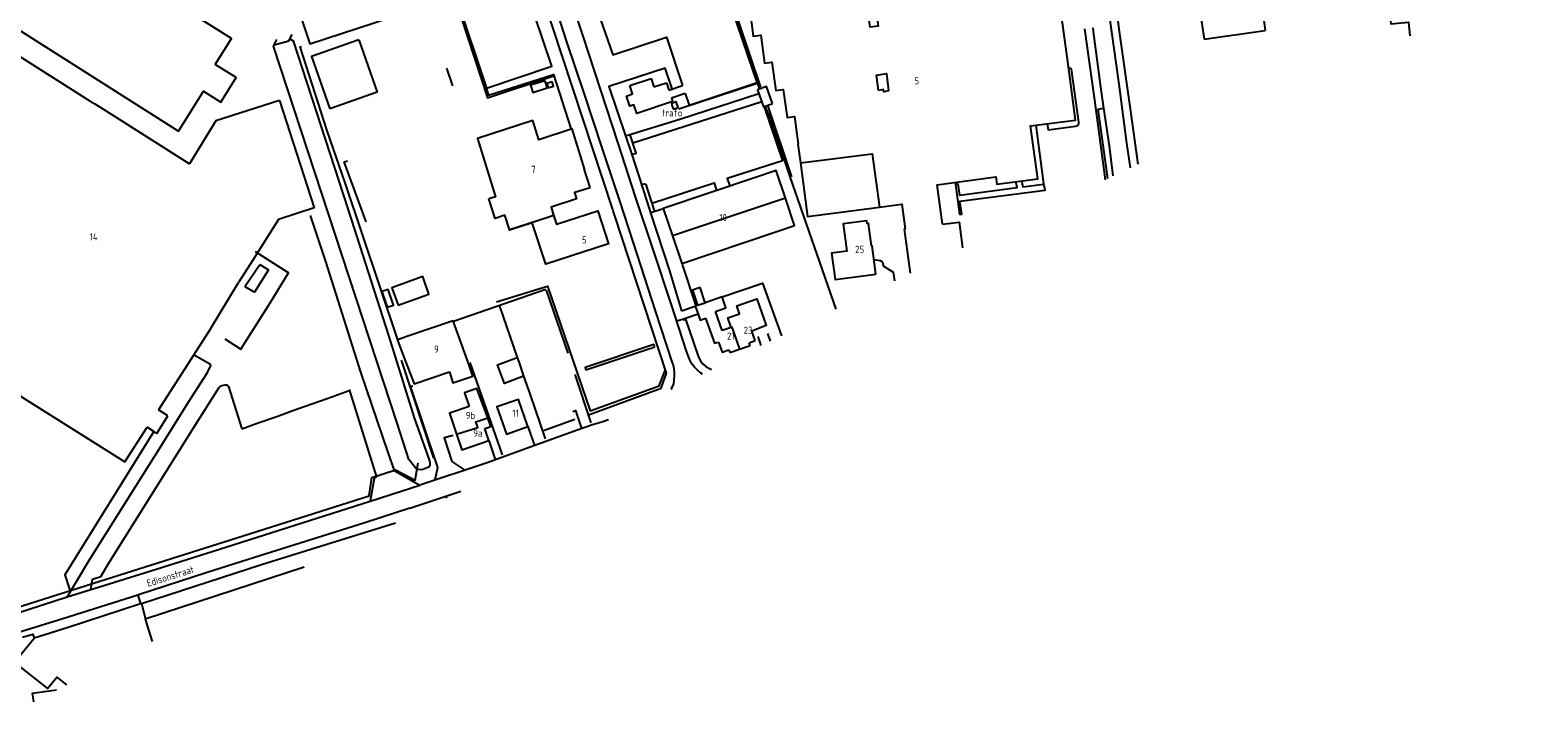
# Model space of a CAD drawing. Header units: metres. Extents: x 226218 to 240385, y 439369 to 449677.
# Tile 280 of 353: x 236870 to 237399, y 445107 to 445343. Entities that reach past the tile are written whole.
import ezdxf

# ---------------------------------------------------------------- set-up
doc = ezdxf.new("R2010")
doc.units = ezdxf.units.M
doc.header["$MEASUREMENT"] = 0
for name, color, linetype in [('BIJGEBOUW', 4, 'Continuous'), ('DAKRAND', 4, 'Continuous'), ('DAKRAND-BYG', 4, 'Continuous'), ('FUNKTIEAAND', 253, 'Continuous'), ('HEG', 253, 'Continuous'), ('HEK', 253, 'Continuous'), ('HOOFDGEBOUW', 4, 'Continuous'), ('HUISNUMMER', 253, 'Continuous'), ('INSTEEKSLOOT', 153, 'Continuous'), ('KANTVERH', 253, 'Continuous'), ('KANTWATER', 153, 'Continuous'), ('KUNSTWERK', 253, 'Continuous'), ('MUUR', 253, 'Continuous'), ('OVLIJNOBJ', 253, 'Continuous'), ('STRAATNAAM', 253, 'Continuous'), ('TUSSENMUUR', 253, 'Continuous')]:
    doc.layers.add(name, color=color, linetype=linetype)
doc.styles.get("Standard").update_dxf_attribs({"font": 'iso.shx'})

msp = doc.modelspace()

# ---------------------------------------------------------------- linework, layer by layer
at = {"layer": 'BIJGEBOUW'}
for p, q in [((236945.71, 445252.72), (236950.97, 445260.4)), ((236953.93, 445258.53), (236949.06, 445250.79)), ((236950.97, 445260.4), (236953.93, 445258.53))]:
    msp.add_line(p, q, dxfattribs=at)
for points in [[(237024.34, 445225.11), (237018.72, 445240.66), (237002.17, 445235.06)], [(237001.43, 445227.91), (237005.07, 445218.59), (237017.43, 445222.77)]]:
    msp.add_lwpolyline(points, dxfattribs=at)
at = {"layer": 'DAKRAND'}
for p, q in [((236933.6, 445237.86), (236943.5, 445254.11)), ((237113.07, 445249.07), (237107.18, 445247.06)), ((237104.51, 445246.15), (237103.63, 445245.85)), ((237103.63, 445245.85), (237104.65, 445243.02)), ((237113.14, 445237.33), (237110.82, 445243.96))]:
    msp.add_line(p, q, dxfattribs=at)
for points in [[(236839.29, 445333.88), (236837.02, 445330.29), (236850.89, 445321.57), (236853.41, 445325.57), (236858.57, 445333.9), (236864.76, 445343.76), (236922.44, 445307.21), (236931.23, 445321.18), (236937.23, 445317.41), (236942.61, 445325.97), (236935.32, 445330.56)], [(237167.92, 445321.47), (237167.22, 445326.85), (237170.73, 445327.42), (237171.5, 445321.29), (237169.86, 445321.04), (237169.75, 445321.78), (237167.92, 445321.47)], [(236891.49, 445317.76), (236893.07, 445316.77), (236895.84, 445315.02)], [(236957.81, 445317.93), (236935.57, 445310.85), (236926.32, 445295.77)], [(237135.29, 445283.73), (237132.05, 445293.38), (237125.13, 445291.06)], [(237131.59, 445271.77), (237138.51, 445274.08), (237135.29, 445283.73)], [(237107.18, 445247.06), (237105.36, 445252.42), (237102.68, 445251.51), (237104.51, 445246.15)], [(237110.82, 445243.96), (237114.42, 445245.21), (237113.07, 445249.07)], [(237116.24, 445238.42), (237115.07, 445241.77), (237119.18, 445243.2), (237118.23, 445245.94), (237125.33, 445248.42), (237128.6, 445239.06), (237123.56, 445237.13)], [(237104.65, 445243.02), (237105.38, 445240.99), (237107.23, 445241.65)], [(237107.23, 445241.65), (237110.4, 445232.82), (237111.86, 445233.17)]]:
    msp.add_lwpolyline(points, dxfattribs=at)
at = {"layer": 'DAKRAND-BYG'}
for p, q in [((236945.71, 445252.72), (236949.06, 445250.79)), ((237002.17, 445235.06), (236999.37, 445234.04))]:
    msp.add_line(p, q, dxfattribs=at)
for points in [[(236985.69, 445339.16), (236969.09, 445333.33), (236975.5, 445315.08)], [(236985.69, 445339.16), (236992.11, 445320.84), (236975.5, 445315.08)], [(237050.99, 445324.89), (237045.91, 445323.31), (237046.71, 445320.76), (237051.78, 445322.34), (237050.99, 445324.89)], [(237052.1, 445322.42), (237053.9, 445322.98), (237053.44, 445324.47), (237051.63, 445323.91), (237052.1, 445322.42)], [(237130.82, 445316.89), (237128.66, 445322.86), (237125.5, 445321.72), (237127.66, 445315.75), (237130.82, 445316.89)], [(236999.45, 445246.23), (237010.25, 445250.09), (237008.07, 445256.19), (236997.27, 445252.32), (236999.45, 445246.23)], [(236995.66, 445245.45), (236997.87, 445246.2), (236995.98, 445251.74), (236993.77, 445250.99), (236995.66, 445245.45)], [(236999.37, 445234.04), (236999.22, 445233.98), (237001.43, 445227.91)], [(237043.48, 445221.34), (237036.79, 445218.79), (237034.32, 445225.28), (237041.21, 445227.9)], [(237041.21, 445227.9), (237041.74, 445226.34), (237043.48, 445221.34)], [(237017.43, 445222.77), (237018.7, 445219.01), (237025.62, 445221.35), (237024.34, 445225.11)]]:
    msp.add_lwpolyline(points, dxfattribs=at)
at = {"layer": 'HEG'}
for p, q in [((237113.25, 445362.34), (237126.59, 445322.57)), ((237129.18, 445315.91), (237137.48, 445291.21)), ((237051.35, 445251.42), (237058.97, 445229.34)), ((237035, 445245.85), (237041.21, 445227.9)), ((237098.86, 445244.23), (237103.63, 445245.85)), ((237024.65, 445226.09), (237035.97, 445193.7)), ((237061.39, 445221.88), (237067.08, 445204.98))]:
    msp.add_line(p, q, dxfattribs=at)
for points in [[(237019.25, 445354.26), (237030.76, 445318.92), (237054.08, 445326.59)], [(237113.07, 445249.07), (237127.25, 445253.89), (237133.94, 445235.5)], [(237043.48, 445221.34), (237045.62, 445215.13), (237051.03, 445199.33)], [(237018.75, 445200.53), (237015.64, 445199.64), (237018.33, 445191.43)]]:
    msp.add_lwpolyline(points, dxfattribs=at)
at = {"layer": 'HEK'}
for p, q in [((237112.71, 445362.13), (237124.15, 445327.96)), ((237097.88, 445315.04), (237125.4, 445323.98)), ((237125.41, 445324.22), (237126.05, 445322.31)), ((237099.08, 445260.4), (237103.88, 445245.97)), ((237018.88, 445240.54), (237051.24, 445251.82)), ((237000.48, 445226.91), (237011.89, 445192.52)), ((237050.45, 445202.31), (237061.46, 445206.23)), ((236913.8, 445202), (236913.75, 445201.92))]:
    msp.add_line(p, q, dxfattribs=at)
for points in [[(237391.56, 445401.2), (237391.93, 445409.03), (237392.9, 445425.23), (237395.43, 445459.68), (237399.22, 445493.67), (237325.38, 445503.62), (237320.25, 445504.45), (237281.67, 445498.92), (237231.83, 445491.32), (237238.05, 445446.95), (237242.35, 445414.51), (237246.73, 445384.41), (237248.41, 445372.98), (237252.4, 445342.11), (237256.24, 445314.99), (237258.97, 445295.6)], [(237345.98, 445358.02), (237347.66, 445344.85), (237353.83, 445345.38), (237354.34, 445340.64)], [(237240.16, 445343.05), (237243.68, 445318.01), (237247.42, 445290.13)], [(236999.37, 445234.04), (236980.89, 445289.08), (236974.52, 445307.35), (236965.09, 445336.75), (236965.53, 445336.82)], [(237030.36, 445322.28), (237031.18, 445319.78), (237053.92, 445327.03), (237060.07, 445308.1)], [(237128.19, 445315.68), (237130.55, 445310.11), (237136.89, 445291.19), (237153.01, 445244.74)], [(236832.07, 445205.99), (236832.65, 445205.18), (236834.58, 445202.41), (236836.01, 445199.86), (236837.56, 445196.98), (236838.87, 445193.79), (236840.39, 445190.51), (236841.97, 445186.74), (236843.23, 445182.37), (236844.58, 445178.19), (236847.08, 445170.14), (236850.69, 445158.98), (236855.27, 445144.61), (236856.14, 445142.59), (236857.34, 445140.96), (236858.96, 445139.85), (236860.8, 445139.39), (236862.82, 445139.32), (236892.23, 445148.61)], [(236913.75, 445201.92), (236882.51, 445151.65), (236884.26, 445146.31)], [(236892.23, 445148.61), (236945.51, 445165.47), (236989.28, 445179.39), (236990.24, 445185.82), (236998.59, 445188.43), (237005.38, 445184.88), (237006.5, 445190.92)]]:
    msp.add_lwpolyline(points, dxfattribs=at)
at = {"layer": 'HOOFDGEBOUW'}
for p, q in [((237282.13, 445339.46), (237303.61, 445342.52)), ((237080.7, 445323.2), (237088.22, 445325.68)), ((237088.22, 445325.68), (237089.19, 445322.75)), ((237089.19, 445322.75), (237093.56, 445324.19)), ((237093.56, 445324.19), (237094.41, 445321.6)), ((237094.41, 445321.6), (237099.23, 445323.19)), ((236957.81, 445317.93), (236970.01, 445280.34)), ((237100.17, 445320.38), (237095.3, 445318.78)), ((237095.3, 445318.78), (237095.69, 445317.61)), ((237061.49, 445285.77), (237066.79, 445287.49)), ((236970.01, 445280.34), (236957.45, 445276.26)), ((236957.45, 445276.26), (236948.44, 445261.96)), ((236948.44, 445261.96), (236943.5, 445254.11)), ((236933.6, 445237.86), (236915.35, 445209.47)), ((237116.24, 445238.42), (237113.14, 445237.33)), ((237124.73, 445233.78), (237123.56, 445237.13)), ((237119.23, 445230.82), (237122.88, 445232.1)), ((237122.56, 445233.02), (237124.73, 445233.78)), ((237122.88, 445232.1), (237122.56, 445233.02)), ((237115.44, 445230.53), (237115.76, 445229.61)), ((237115.76, 445229.61), (237119.23, 445230.82)), ((236866.11, 445214.91), (236903.64, 445191.27)), ((236914.82, 445201.25), (236918.73, 445207.34)), ((236918.73, 445207.34), (236915.35, 445209.47)), ((236903.64, 445191.27), (236911.43, 445203.38)), ((236913.75, 445201.92), (236911.43, 445203.38)), ((236914.82, 445201.25), (236913.75, 445201.92)), ((237031.28, 445198.7), (237029.83, 445202.9))]:
    msp.add_line(p, q, dxfattribs=at)
for points in [[(237276.25, 445381.78), (237280.39, 445352.73), (237280.24, 445352.71), (237282.13, 445339.46)], [(236935.32, 445330.56), (236941.06, 445339.68), (236894.62, 445368.9)], [(237169.34, 445347.75), (237167.41, 445347.5), (237167.88, 445344.03), (237164.98, 445343.65), (237161.92, 445365.98), (237118.67, 445360.32), (237120.05, 445350.17), (237122.67, 445350.51), (237124.03, 445340.56), (237126.62, 445340.9), (237127.97, 445330.99), (237130.57, 445331.33), (237131.92, 445321.45), (237134.54, 445321.8), (237135.88, 445311.97), (237138.45, 445312.31), (237139.77, 445302.68)], [(237124.15, 445327.96), (237112.48, 445362.09), (237112.29, 445362.65)], [(237359.2, 445360.05), (237302.27, 445351.93), (237303.61, 445342.52)], [(236965.58, 445346.59), (236968.44, 445337.85), (237019.64, 445354.59)], [(237019.79, 445354.14), (237030.4, 445322.29), (237053.33, 445329.93), (237044.41, 445356.69)], [(237234.85, 445328.15), (237231.01, 445356.44), (237216.17, 445354.31), (237216.19, 445354.13)], [(237069.64, 445348.74), (237074.71, 445333.94), (237093.59, 445340.2), (237099.23, 445323.19)], [(236838.28, 445249.56), (236820.15, 445260.99), (236866.02, 445333.8), (236891.49, 445317.76)], [(237125.41, 445324.22), (237125.43, 445324.22), (237124.15, 445327.96)], [(237190.35, 445274.55), (237188.53, 445288.44), (237209.14, 445291.14), (237209.49, 445288.6), (237223.8, 445290.47), (237221.27, 445309.04), (237237.08, 445311.11), (237234.85, 445328.15)], [(237095.69, 445317.61), (237083.17, 445313.39), (237082.16, 445316.41), (237080.74, 445315.94), (237079.55, 445319.52), (237081.68, 445320.23), (237080.7, 445323.2)], [(237100.16, 445320.38), (237101.52, 445316.3), (237125.41, 445324.22)], [(237095.95, 445314.96), (237097.69, 445315.53), (237097.02, 445317.48), (237095.32, 445316.9), (237095.95, 445314.96)], [(236895.84, 445315.02), (236896.82, 445314.41), (236926.32, 445295.77)], [(237066.79, 445287.49), (237064.75, 445294), (237064.86, 445294.04), (237060.51, 445307.97), (237048.84, 445304.17), (237046.65, 445310.89), (237027.25, 445304.58), (237033.62, 445284.2), (237031.31, 445283.48)], [(237139.77, 445302.68), (237139.69, 445302.67), (237140.55, 445296.1)], [(237140.55, 445296.1), (237143.01, 445277.29), (237168.34, 445280.6)], [(237125.13, 445291.06), (237092.46, 445280.13), (237095.69, 445270.48)], [(237061.49, 445285.77), (237061.29, 445285.7), (237062.03, 445283.42), (237053.09, 445280.51), (237053.99, 445277.72)], [(237038.48, 445272.67), (237036.84, 445277.73), (237033.45, 445276.63), (237031.31, 445283.48)], [(237053.99, 445277.72), (237055.02, 445274.56), (237069.48, 445279.26), (237073.24, 445267.69), (237051.25, 445260.53), (237046.51, 445275.1), (237038.54, 445272.51), (237038.48, 445272.67)], [(237168.34, 445280.6), (237176.13, 445281.62), (237177.27, 445272.9)], [(237167.01, 445257.02), (237165.67, 445267), (237165.47, 445266.97), (237164.41, 445274.87), (237164, 445274.82), (237163.88, 445275.74), (237155.5, 445274.68), (237156.79, 445265.11), (237151.52, 445264.44), (237152.76, 445255.22), (237167.01, 445257.02)], [(237190.35, 445274.55), (237196.25, 445275.33), (237197.43, 445266.27)], [(237095.69, 445270.48), (237098.92, 445260.83), (237131.59, 445271.77)], [(237179.13, 445257.4), (237177.1, 445272.87), (237177.27, 445272.9)], [(237111.86, 445233.17), (237113.08, 445229.7), (237115.44, 445230.53)], [(237030.87, 445206.7), (237027.05, 445216.99), (237022.72, 445215.49), (237024.37, 445210.7)], [(237024.37, 445210.7), (237017.45, 445208.31), (237019.97, 445200.92)], [(237044.95, 445203.6), (237041.65, 445213.13), (237034.12, 445210.52), (237037.42, 445200.99), (237044.95, 445203.6)], [(237029.83, 445202.9), (237032.01, 445203.66), (237030.87, 445206.7)], [(237019.97, 445200.92), (237021.84, 445195.44), (237031.28, 445198.7)], [(236966.51, 445154.36), (236910.69, 445136.08), (236913.17, 445128.26)], [(236871.67, 445107.13), (236871.26, 445110.14), (236879.68, 445111.29)]]:
    msp.add_lwpolyline(points, dxfattribs=at)
at = {"layer": 'INSTEEKSLOOT'}
msp.add_lwpolyline([(236961.5, 445339.61), (236962.64, 445338.91), (236981.98, 445279.63), (236996.05, 445235.52), (237005.06, 445206.69), (237010.41, 445191.67), (237010.53, 445191.09), (237010.57, 445190.2), (237010.2, 445189.45), (237009.1, 445188.96), (237007.79, 445188.51), (237006.31, 445188.55), (237005.49, 445189.21), (237003.16, 445192.06), (236999.14, 445204.82)], dxfattribs=at)
at = {"layer": 'KANTVERH'}
for p, q in [((237074.74, 445279.69), (236989.05, 445539.8)), ((237081.77, 445303.15), (237126.7, 445317.48)), ((237088.12, 445278.69), (237092.12, 445279.95)), ((237099.59, 445241.31), (237097.23, 445240.54)), ((237126.83, 445232.05), (237125.75, 445235.19)), ((237129.01, 445236.28), (237129.94, 445233.56)), ((236974.53, 445213.51), (236982.33, 445216.29)), ((236982.23, 445216.61), (236991.86, 445185.93)), ((236962.5, 445209.22), (236969.13, 445211.58)), ((236969.13, 445211.58), (236974.53, 445213.51)), ((236950.37, 445204.89), (236956.88, 445207.21)), ((236956.88, 445207.21), (236962.5, 445209.22)), ((236944.69, 445202.86), (236950.37, 445204.89)), ((237044.95, 445203.6), (237047.23, 445197.01)), ((237031.28, 445198.7), (237033.55, 445192.11)), ((237018.28, 445191.43), (237022.5, 445188.61)), ((237003.59, 445175.04), (237021.47, 445180.99)), ((236909.39, 445141.55), (236910.67, 445136.59))]:
    msp.add_line(p, q, dxfattribs=at)
for points in [[(237235.67, 445441.81), (237238.43, 445422.43), (237241.15, 445402.85), (237243.78, 445384.47), (237246.55, 445364.69), (237249.54, 445342.83), (237252.24, 445323.65), (237254.99, 445302.98), (237256.23, 445294.3)], [(237095.28, 445216.76), (237095.6, 445217.29), (237096.11, 445218.66), (237096.32, 445220.01), (237096.43, 445221.41), (237096.39, 445222.65), (237096.26, 445223.75), (237096.02, 445225.29), (237095.7, 445226.03), (237089.78, 445244.26), (237083.42, 445263.78), (237077.38, 445282.47), (237071.04, 445301.39), (237064.86, 445320.17), (237058.68, 445338.54), (237053.25, 445355.4), (237047.17, 445374.03), (237041.21, 445392.75)], [(237106.16, 445222.04), (237105.68, 445222.38), (237104.41, 445223.39), (237103.43, 445224.41), (237102.49, 445225.68), (237101.6, 445227.3), (237100.62, 445230.11), (237095.35, 445246.32), (237088.95, 445265.69), (237082.77, 445284.17), (237076.68, 445302.95), (237070.44, 445321.97), (237064.41, 445340.46), (237058.83, 445357.21), (237052.7, 445375.99), (237046.58, 445394.46)], [(237246.98, 445315.28), (237246.01, 445321.82), (237243.37, 445342.15), (237243.19, 445343.48)], [(237095.56, 445321.98), (237093.13, 445329.27), (237073.4, 445322.91), (237079.25, 445305.52), (237081.44, 445299), (237082.92, 445299.54), (237080.79, 445305.91)], [(237227.07, 445309.8), (237227.42, 445307.66), (237237.01, 445308.94), (237237.65, 445309.05), (237238.09, 445309.42), (237238.22, 445309.97), (237238.21, 445310.37), (237235.67, 445328.95), (237235.42, 445329.15), (237234.69, 445329.33)], [(237079.25, 445305.52), (237098.24, 445311.46), (237125.97, 445320.43)], [(237127.8, 445315.72), (237134.33, 445296.85), (237114.86, 445290.65), (237115.79, 445287.94)], [(237248.39, 445290.59), (237245.01, 445314.91), (237246.98, 445315.28)], [(237250.3, 445291.5), (237248.93, 445302.05), (237246.98, 445315.28)], [(237194.84, 445289.26), (237196.4, 445278.11), (237197.15, 445278.14), (237196.52, 445282.61), (237226.38, 445286.53), (237225.97, 445288.71), (237223.22, 445309.29)], [(237081.44, 445299), (237085.01, 445287.78), (237084.99, 445288.38), (237085.33, 445288.64), (237085.83, 445288.7), (237086.23, 445288.66), (237086.55, 445288.07), (237086.61, 445287.72), (237089.35, 445279.08)], [(237218.13, 445289.73), (237218.52, 445287.64), (237225.99, 445288.6)], [(237085.01, 445287.78), (237087.92, 445278.53), (237094.6, 445258.27), (237098.86, 445244.23)], [(237088.47, 445281.94), (237110.27, 445289.07), (237111.17, 445286.39)], [(237194.99, 445288.65), (237195.74, 445288.72), (237196.4, 445284.75), (237216.53, 445287.43), (237216.15, 445289.47)], [(237066.2, 445207.8), (237091.67, 445217.13), (237093.61, 445222.37), (237075.37, 445277.87), (237074.88, 445279.25), (237074.74, 445279.69)], [(236968.63, 445277.65), (236973.93, 445261.45), (236986.3, 445222.73), (236995.83, 445194.6), (236998.01, 445188.21), (237006.83, 445183.16)], [(236938.67, 445234.37), (236944.23, 445230.76), (236954.57, 445246.97), (236960.96, 445257.52), (236949.42, 445264.9)], [(237166.32, 445262.18), (237168.48, 445261.88), (237169.1, 445261.5), (237169.42, 445260.76), (237169.59, 445259.97), (237173.08, 445257.78), (237173.55, 445254.69)], [(237034.01, 445247.32), (237051.81, 445252.83), (237066.76, 445209.11), (237091, 445217.86), (237093.08, 445223.26)], [(237104.65, 445243.02), (237099.59, 445241.31), (237099.65, 445241.11), (237100.24, 445241.28)], [(237100.28, 445241.29), (237104.55, 445228.63), (237105.08, 445227.55), (237105.66, 445226.47), (237106.49, 445225.49), (237107.41, 445224.72), (237108.38, 445224.1), (237109.38, 445223.59)], [(237089.44, 445231.68), (237089.17, 445232.37), (237065.01, 445224.33), (237065.28, 445223.54), (237089.45, 445231.63)], [(236883.38, 445143.86), (236891.01, 445156.57), (236915.96, 445196.3), (236926.01, 445212.45), (236932.57, 445222.56), (236933.8, 445225.02), (236933.38, 445225.54), (236927.94, 445228.66)], [(236891.67, 445146.46), (236892.31, 445150.09), (236895.17, 445151.09), (236898.12, 445156.03), (236914.63, 445182.23), (236927.9, 445203.53), (236936.53, 445217.27), (236936.9, 445217.67), (236937.67, 445218.05), (236938.7, 445218.29), (236939.54, 445218.28)], [(236939.54, 445218.28), (236939.95, 445217.65), (236944.69, 445202.86)], [(237012.43, 445185.03), (237013.35, 445189.34), (237003.84, 445217.8), (237004.58, 445217.87)], [(237007.05, 445183.22), (237030.32, 445190.94), (237051.25, 445198.53), (237062.66, 445202.56), (237067.59, 445204.4), (237070.86, 445205.24), (237073.28, 445206.1)], [(237060.72, 445208.96), (237061.63, 445209.28), (237063.81, 445202.97)], [(236991.86, 445185.93), (236991, 445185.46), (236989.65, 445177.58)], [(236865.42, 445138.05), (236883.42, 445143.91), (236898.13, 445148.46), (236914.64, 445153.62), (236934.19, 445159.79), (236955.11, 445166.46), (236989.66, 445177.43), (237007.03, 445183.07)], [(237003.59, 445175.04), (236987.81, 445169.93), (236969.18, 445164), (236949.08, 445157.71), (236932.1, 445152.33), (236908.33, 445144.6), (236908.21, 445144.57)], [(236908.21, 445144.57), (236881.83, 445136.28), (236866, 445131.3)], [(236908.21, 445144.57), (236909.05, 445141.44), (236883.38, 445133.1), (236871.77, 445129.44)], [(236871.77, 445129.44), (236871.81, 445129.33), (236864.95, 445120.88)], [(236867.74, 445129.76), (236871.27, 445130.89), (236871.77, 445129.44)], [(236864.95, 445120.88), (236876.51, 445111.86), (236879.75, 445115.82), (236883.08, 445113.05)]]:
    msp.add_lwpolyline(points, dxfattribs=at)
at = {"layer": 'KANTWATER'}
msp.add_lwpolyline([(236999.14, 445204.82), (236955.69, 445337), (236956.95, 445339.36)], dxfattribs=at)
at = {"layer": 'KUNSTWERK'}
msp.add_lwpolyline([(236955.93, 445337.44), (236961.13, 445338.9), (236962.28, 445341.07)], dxfattribs=at)
at = {"layer": 'MUUR'}
for p, q in [((237016.39, 445329.23), (237018.57, 445323.1)), ((236980.38, 445296.44), (236988.18, 445275.42)), ((236980.58, 445296.45), (236981.67, 445296.78))]:
    msp.add_line(p, q, dxfattribs=at)
at = {"layer": 'OVLIJNOBJ'}
msp.add_line((237016.18, 445179.23), (237016.48, 445178.57), dxfattribs=at)
msp.add_lwpolyline([(236909.39, 445141.55), (236951.49, 445155.25), (236998.49, 445169.85)], dxfattribs=at)
at = {"layer": 'TUSSENMUUR'}
for p, q in [((237135.29, 445283.73), (237095.69, 445270.48)), ((237104.51, 445246.15), (237107.18, 445247.06))]:
    msp.add_line(p, q, dxfattribs=at)
for points in [[(237140.55, 445296.1), (237165.72, 445299.29), (237168.34, 445280.6)], [(237038.48, 445272.67), (237052.02, 445277.08), (237053.99, 445277.72)], [(237116.24, 445238.42), (237116.54, 445238.52), (237119.23, 445230.82)], [(237019.97, 445200.92), (237027.42, 445203.29), (237026.73, 445205.29), (237030.87, 445206.7)]]:
    msp.add_lwpolyline(points, dxfattribs=at)

# ---------------------------------------------------------------- texts
at = {"layer": 'FUNKTIEAAND'}
msp.add_text('trafo', height=2.5, dxfattribs=at).set_placement((237092.02, 445312.34))
at = {"layer": 'HUISNUMMER'}
for s, p in [('5', (237180.56, 445323.59)), ('7', (237046.13, 445292.55)), ('10', (237112.12, 445275.67)), ('14', (236891.24, 445268.9)), ('5', (237063.92, 445267.84)), ('25', (237159.76, 445264.51)), ('23', (237120.64, 445236.15)), ('9', (237012.08, 445229.54)), ('21', (237114.81, 445234.11)), ('9b', (237023.17, 445206.28)), ('11', (237039.54, 445207.06)), ('9a', (237025.8, 445200.1))]:
    msp.add_text(s, height=2.5, dxfattribs=at).set_placement(p)
at = {"layer": 'STRAATNAAM'}
msp.add_text('Edisonstraat', height=2.5, rotation=17.2924, dxfattribs=at).set_placement((236911.76, 445147.42))

doc.saveas('drawing.dxf')
